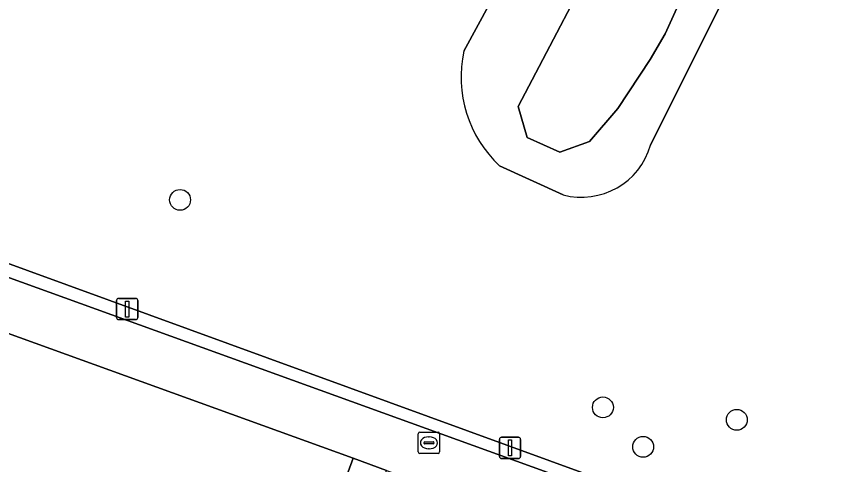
# Model space of a CAD drawing. Extents: x 155275 to 156265, y 382654 to 383635.
# Drawn here: x 156008.72 to 156047.57, y 383181.26 to 383202.28 of the extents above; entities that cross this region are included whole.
import ezdxf

# ---------------------------------------------------------------- set-up
doc = ezdxf.new("R2010")
doc.units = 0
for name, color, linetype in [('IMGEO_Boom', 7, 'Continuous'), ('IMGEO_Erf', 7, 'Continuous'), ('IMGEO_Groenvoorziening', 7, 'Continuous'), ('IMGEO_Haag', 7, 'Continuous'), ('IMGEO_Lichtmast', 7, 'Continuous'), ('IMGEO_Meer_plas_ven_vijver', 7, 'Continuous'), ('IMGEO_Oever', 7, 'Continuous'), ('IMGEO_Rioolput', 7, 'Continuous'), ('IMGEO_Voetpad_open', 7, 'Continuous')]:
    doc.layers.add(name, color=color, linetype=linetype)

msp = doc.modelspace()

# ---------------------------------------------------------------- linework, layer by layer
at = {"layer": 'IMGEO_Boom'}
for centre in [(156016.379, 383193.68), (156036.201, 383183.941), (156042.477, 383183.358), (156038.087, 383182.089)]:
    msp.add_circle(centre, 0.489, dxfattribs=at)
at = {"layer": 'IMGEO_Erf'}
msp.add_lwpolyline([(155972.176, 383167.996), (156008.808, 383154.64), (156013.469, 383167.565), (156009.96, 383168.831), (156010.7, 383170.884), (156009.554, 383171.297), (156012.808, 383180.321), (156022.719, 383176.684), (156024.49, 383181.551), (155960.614, 383204.698)], dxfattribs=at)
at = {"layer": 'IMGEO_Groenvoorziening'}
for points in [[(156029.682, 383200.665), (156036.135, 383212.553)], [(156053.414, 383191.834), (156057.066, 383202.276), (156051.57, 383205.483), (156045.083, 383209.448), (156043.287, 383206.014), (156038.439, 383196.25)], [(155915.165, 383197.515), (155915.254, 383197.357), (155916.517, 383197.656), (155916.505, 383197.707), (155935.37, 383201.918), (155959.882, 383207.591), (155960.153, 383207.493), (155960.416, 383208.185), (156074.969, 383166.382), (156097.306, 383158.199), (156098.116, 383157.903), (156104.326, 383168.89), (156099.749, 383170.562), (156086.775, 383175.284), (156088.055, 383177.478), (156078.545, 383182.064), (156077.94, 383188.095), (156077.579, 383193.105)], [(156034.333, 383193.915), (156031.36, 383195.278)]]:
    msp.add_lwpolyline(points, dxfattribs=at)
msp.add_lwpolyline([(156074.969, 383166.382), (155960.416, 383208.185), (155960.153, 383207.493), (156037.858, 383179.351), (156065.383, 383169.298), (156074.766, 383165.893), (156097.818, 383157.376), (156098.116, 383157.903), (156097.306, 383158.199)], close=True, dxfattribs=at)
for centre, radius, start, end in [((156035.266, 383199.449), 5.715, 167.7191, 226.8836), ((156035.193, 383197.18), 3.376, 255.2399, 344.0121)]:
    msp.add_arc(centre, radius, start, end, dxfattribs=at)
at = {"layer": 'IMGEO_Haag'}
msp.add_lwpolyline([(156074.969, 383166.382), (155960.416, 383208.185), (155960.153, 383207.493), (156037.858, 383179.351), (156065.383, 383169.298), (156074.766, 383165.893), (156097.818, 383157.376), (156098.116, 383157.903), (156097.306, 383158.199)], close=True, dxfattribs=at)
at = {"layer": 'IMGEO_Lichtmast'}
for p, q in [((156013.405, 383188.158), (156013.405, 383188.958)), ((156013.405, 383188.958), (156013.405, 383188.158)), ((156013.505, 383189.058), (156014.295, 383189.058)), ((156014.295, 383189.058), (156013.505, 383189.058)), ((156014.395, 383188.958), (156014.395, 383188.158)), ((156014.395, 383188.158), (156014.395, 383188.958)), ((156014.295, 383188.058), (156013.505, 383188.058)), ((156013.505, 383188.058), (156014.295, 383188.058)), ((156031.349, 383181.641), (156031.349, 383182.441)), ((156031.349, 383182.441), (156031.349, 383181.641)), ((156031.449, 383182.541), (156032.239, 383182.541)), ((156032.239, 383182.541), (156031.449, 383182.541)), ((156032.339, 383182.441), (156032.339, 383181.641)), ((156032.339, 383181.641), (156032.339, 383182.441)), ((156032.239, 383181.541), (156031.449, 383181.541)), ((156031.449, 383181.541), (156032.239, 383181.541))]:
    msp.add_line(p, q, dxfattribs=at)
for points in [[(156013.825, 383188.933), (156013.975, 383188.933), (156013.975, 383188.183), (156013.825, 383188.183), (156013.825, 383188.933)], [(156031.769, 383182.416), (156031.919, 383182.416), (156031.919, 383181.666), (156031.769, 383181.666), (156031.769, 383182.416)]]:
    msp.add_lwpolyline(points, dxfattribs=at)
for centre, start, end in [((156013.505, 383188.958), 90, 180), ((156013.505, 383188.958), 90, 180), ((156014.295, 383188.958), 0, 90), ((156014.295, 383188.958), 360, 90), ((156013.505, 383188.158), 180, 270), ((156013.505, 383188.158), 180, 270), ((156014.295, 383188.158), 270, 0), ((156014.295, 383188.158), 270, 0), ((156031.449, 383182.441), 90, 180), ((156031.449, 383182.441), 90, 180), ((156032.239, 383182.441), 0, 90), ((156032.239, 383182.441), 360, 90), ((156031.449, 383181.641), 180, 270), ((156031.449, 383181.641), 180, 270), ((156032.239, 383181.641), 270, 0), ((156032.239, 383181.641), 270, 0)]:
    msp.add_arc(centre, 0.1, start, end, dxfattribs=at)
at = {"layer": 'IMGEO_Meer_plas_ven_vijver'}
msp.add_lwpolyline([(156041.852, 383207.517), (156043.436, 383210.248), (156043.54, 383210.391), (156043.806, 383210.754), (156040.816, 383214.473), (156032.225, 383198.068), (156032.658, 383196.61), (156034.178, 383195.912), (156035.576, 383196.416), (156036.899, 383197.972), (156038.416, 383200.268), (156039.117, 383201.474)], close=True, dxfattribs=at)
at = {"layer": 'IMGEO_Oever'}
for points in [[(156040.816, 383214.473), (156038.125, 383216.524), (156036.135, 383212.553), (156029.682, 383200.665)], [(156038.439, 383196.25), (156043.287, 383206.014), (156045.083, 383209.448), (156043.806, 383210.754), (156043.54, 383210.391), (156043.436, 383210.248), (156041.852, 383207.517), (156039.117, 383201.474), (156038.416, 383200.268), (156036.899, 383197.972), (156035.576, 383196.416), (156034.178, 383195.912), (156032.658, 383196.61), (156032.225, 383198.068), (156040.816, 383214.473)], [(156031.36, 383195.278), (156034.333, 383193.915)]]:
    msp.add_lwpolyline(points, dxfattribs=at)
for centre, radius, start, end in [((156035.266, 383199.449), 5.715, 167.7191, 226.8836), ((156035.193, 383197.18), 3.376, 255.2399, 344.0121)]:
    msp.add_arc(centre, radius, start, end, dxfattribs=at)
at = {"layer": 'IMGEO_Rioolput'}
for p, q in [((156027.544, 383181.851), (156027.544, 383182.703)), ((156027.619, 383182.777), (156028.471, 383182.777)), ((156028.545, 383182.703), (156028.545, 383181.851)), ((156027.803, 383182.271), (156027.803, 383182.283)), ((156027.846, 383182.32), (156028.244, 383182.32)), ((156028.032, 383182.557), (156028.057, 383182.557)), ((156028.287, 383182.283), (156028.287, 383182.271)), ((156028.241, 383182.234), (156027.843, 383182.234)), ((156028.055, 383181.997), (156028.03, 383181.997)), ((156028.471, 383181.777), (156027.619, 383181.777))]:
    msp.add_line(p, q, dxfattribs=at)
for points in [[(156027.544, 383181.851), (156027.544, 383182.703)], [(156027.619, 383182.777), (156028.471, 383182.777)], [(156028.545, 383182.703), (156028.545, 383181.851)], [(156028.471, 383181.777), (156027.619, 383181.777)]]:
    msp.add_lwpolyline(points, dxfattribs=at)
for centre, radius, start, end in [((156027.621, 383182.701), 0.0765, 91.552, 178.448), ((156027.621, 383182.701), 0.0765, 91.552, 178.448), ((156028.469, 383182.701), 0.0765, 1.552, 88.448), ((156028.469, 383182.701), 0.0765, 1.552, 88.448), ((156027.843, 383182.28), 0.0403, 85.8775, 175.7526), ((156027.84, 383182.27), 0.0366, 178.938, 274.7102), ((156028.244, 383182.277), 0.043, 264.8664, 352.4533), ((156028.248, 383182.282), 0.0386, 1.7309, 96.639), ((156027.621, 383181.853), 0.0765, 181.552, 268.448), ((156027.621, 383181.853), 0.0765, 181.552, 268.448), ((156028.469, 383181.853), 0.0765, 271.552, 358.448), ((156028.469, 383181.853), 0.0765, 271.552, 358.448)]:
    msp.add_arc(centre, radius, start, end, dxfattribs=at)
for centre, major_axis, ratio, start_param, end_param in [((156028.031, 383182.277), (-0.387, 0.002), 0.722429, 4.712389, 7.853982), ((156028.056, 383182.277), (-0.39, 0.002), 0.717154, 1.570796, 4.712389)]:
    msp.add_ellipse(centre, major_axis=major_axis, ratio=ratio, start_param=start_param, end_param=end_param, dxfattribs=at)
at = {"layer": 'IMGEO_Voetpad_open'}
for points in [[(156097.818, 383157.376), (156074.766, 383165.893), (156065.383, 383169.298), (156037.858, 383179.351), (155960.153, 383207.493), (155959.882, 383207.591), (155935.37, 383201.918), (155916.505, 383197.707), (155916.517, 383197.656), (155917.181, 383194.714), (155918.996, 383195.114), (155926.763, 383196.906), (155932.885, 383198.296), (155932.881, 383198.314), (155933.038, 383198.35), (155940.605, 383200.092), (155960.614, 383204.698), (156024.49, 383181.551), (156026.054, 383180.984), (156030.088, 383179.523), (156036.634, 383177.153), (156074.168, 383163.435), (156101.596, 383153.469)], [(155939.913, 383198.183), (155958.269, 383171.269), (156013.627, 383151.189), (156014.151, 383152.605), (156015.561, 383152.095), (156026.054, 383180.984), (156024.49, 383181.551), (156022.719, 383176.684), (156019.956, 383169.154), (156019.098, 383169.465), (156018.124, 383166.731), (156017.543, 383165.106), (156018.403, 383164.793), (156014.689, 383154.587)]]:
    msp.add_lwpolyline(points, dxfattribs=at)

doc.saveas('drawing.dxf')
